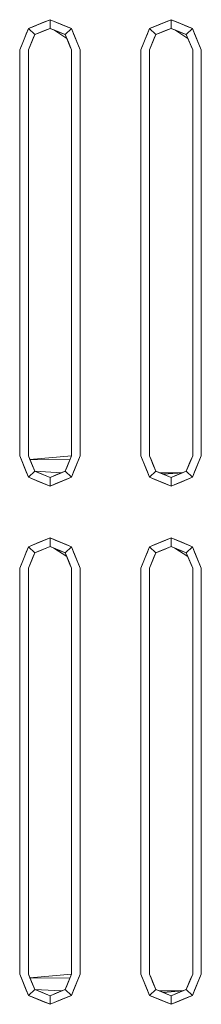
# Model space of a CAD drawing. Header units: millimetres. Extents: x 2 to 902, y -447 to 199.
# Tile 711 of 1056: x 20.485 to 20.695, y 171.818 to 172.958. Entities that reach past the tile are written whole.
import ezdxf

# ---------------------------------------------------------------- set-up
doc = ezdxf.new("R2010")
doc.units = ezdxf.units.MM
doc.header["$MEASUREMENT"] = 0
doc.layers.add('IFC-Elemento construtivo genérico-Contorno', color=253, linetype='Continuous', lineweight=5)

msp = doc.modelspace()

# ---------------------------------------------------------------- linework, layer by layer
at = {"layer": 'IFC-Elemento construtivo genérico-Contorno', "color": 7, "lineweight": 5}
for p, q in [((20.4952, 172.948), (20.52, 172.9582)), ((20.4952, 172.948), (20.5138, 172.9556)), ((20.4952, 172.948), (20.5014, 172.9505)), ((20.4952, 172.948), (20.5014, 172.9505)), ((20.5014, 172.9505), (20.5076, 172.9531)), ((20.5014, 172.9505), (20.5076, 172.9531)), ((20.5076, 172.9531), (20.52, 172.9582)), ((20.5076, 172.9531), (20.5138, 172.9556)), ((20.5138, 172.9556), (20.52, 172.9582)), ((20.5138, 172.9556), (20.52, 172.9582)), ((20.52, 172.9482), (20.52, 172.9582)), ((20.52, 172.9582), (20.5261, 172.9556)), ((20.52, 172.9482), (20.52, 172.9582)), ((20.52, 172.9582), (20.5447, 172.948)), ((20.52, 172.9582), (20.5323, 172.9531)), ((20.52, 172.9582), (20.5261, 172.9556)), ((20.5261, 172.9556), (20.5323, 172.9531)), ((20.5261, 172.9556), (20.5447, 172.948)), ((20.5323, 172.9531), (20.5385, 172.9505)), ((20.5323, 172.9531), (20.5447, 172.948)), ((20.5385, 172.9505), (20.5447, 172.948)), ((20.6352, 172.948), (20.66, 172.9582)), ((20.6352, 172.948), (20.6538, 172.9556)), ((20.6352, 172.948), (20.6414, 172.9505)), ((20.6352, 172.948), (20.6414, 172.9505)), ((20.6414, 172.9505), (20.6476, 172.9531)), ((20.6414, 172.9505), (20.6476, 172.9531)), ((20.6476, 172.9531), (20.66, 172.9582)), ((20.6476, 172.9531), (20.6538, 172.9556)), ((20.6538, 172.9556), (20.66, 172.9582)), ((20.6538, 172.9556), (20.66, 172.9582)), ((20.66, 172.9482), (20.66, 172.9582)), ((20.66, 172.9582), (20.6661, 172.9556)), ((20.66, 172.9482), (20.66, 172.9582)), ((20.66, 172.9582), (20.6847, 172.948)), ((20.66, 172.9582), (20.6723, 172.9531)), ((20.66, 172.9582), (20.6661, 172.9556)), ((20.6661, 172.9556), (20.6723, 172.9531)), ((20.6661, 172.9556), (20.6847, 172.948)), ((20.6723, 172.9531), (20.6785, 172.9505)), ((20.6723, 172.9531), (20.6847, 172.948)), ((20.6785, 172.9505), (20.6847, 172.948)), ((20.485, 172.9232), (20.4952, 172.948)), ((20.4901, 172.9356), (20.4952, 172.948)), ((20.4901, 172.9356), (20.4926, 172.9418)), ((20.4926, 172.9418), (20.4952, 172.948)), ((20.4952, 172.948), (20.5023, 172.9409)), ((20.4952, 172.948), (20.5023, 172.9409)), ((20.4988, 172.9326), (20.5023, 172.9409)), ((20.5006, 172.9367), (20.5023, 172.9409)), ((20.5023, 172.9409), (20.52, 172.9482)), ((20.5023, 172.9409), (20.52, 172.9482)), ((20.5023, 172.9409), (20.5155, 172.9464)), ((20.5023, 172.9409), (20.5111, 172.9445)), ((20.5023, 172.9409), (20.5067, 172.9427)), ((20.5023, 172.9409), (20.5067, 172.9427)), ((20.5067, 172.9427), (20.52, 172.9482)), ((20.5067, 172.9427), (20.5111, 172.9445)), ((20.5111, 172.9445), (20.52, 172.9482)), ((20.5111, 172.9445), (20.5155, 172.9464)), ((20.5155, 172.9464), (20.52, 172.9482)), ((20.5155, 172.9464), (20.52, 172.9482)), ((20.52, 172.9482), (20.5288, 172.9445)), ((20.52, 172.9482), (20.5244, 172.9464)), ((20.52, 172.9482), (20.5376, 172.9409)), ((20.52, 172.9482), (20.5288, 172.9445)), ((20.52, 172.9482), (20.5244, 172.9464)), ((20.52, 172.9482), (20.5332, 172.9427)), ((20.5244, 172.9464), (20.5395, 172.9365)), ((20.5244, 172.9464), (20.5288, 172.9445)), ((20.5244, 172.9464), (20.5376, 172.9409)), ((20.5288, 172.9445), (20.5376, 172.9409)), ((20.5288, 172.9445), (20.5332, 172.9427)), ((20.5288, 172.9445), (20.5376, 172.9409)), ((20.5332, 172.9427), (20.5376, 172.9409)), ((20.5332, 172.9427), (20.5376, 172.9409)), ((20.5376, 172.9409), (20.5447, 172.948)), ((20.5376, 172.9409), (20.5447, 172.948)), ((20.5376, 172.9409), (20.5395, 172.9365)), ((20.5376, 172.9409), (20.5413, 172.932)), ((20.5376, 172.9409), (20.545, 172.9232)), ((20.5376, 172.9409), (20.5413, 172.932)), ((20.5376, 172.9409), (20.5395, 172.9365)), ((20.5376, 172.9409), (20.5431, 172.9276)), ((20.5447, 172.948), (20.5473, 172.9418)), ((20.5447, 172.948), (20.5498, 172.9356)), ((20.5447, 172.948), (20.5473, 172.9418)), ((20.5473, 172.9418), (20.5498, 172.9356)), ((20.5473, 172.9418), (20.5498, 172.9356)), ((20.5473, 172.9418), (20.555, 172.9232)), ((20.625, 172.9232), (20.6352, 172.948)), ((20.6301, 172.9356), (20.6352, 172.948)), ((20.6301, 172.9356), (20.6326, 172.9418)), ((20.6326, 172.9418), (20.6352, 172.948)), ((20.6352, 172.948), (20.6423, 172.9409)), ((20.6352, 172.948), (20.6423, 172.9409)), ((20.6388, 172.9326), (20.6423, 172.9409)), ((20.6406, 172.9367), (20.6423, 172.9409)), ((20.6423, 172.9409), (20.66, 172.9482)), ((20.6423, 172.9409), (20.66, 172.9482)), ((20.6423, 172.9409), (20.6555, 172.9464)), ((20.6423, 172.9409), (20.6511, 172.9445)), ((20.6423, 172.9409), (20.6467, 172.9427)), ((20.6423, 172.9409), (20.6467, 172.9427)), ((20.6467, 172.9427), (20.66, 172.9482)), ((20.6467, 172.9427), (20.6511, 172.9445)), ((20.6511, 172.9445), (20.66, 172.9482)), ((20.6511, 172.9445), (20.6555, 172.9464)), ((20.6555, 172.9464), (20.66, 172.9482)), ((20.6555, 172.9464), (20.66, 172.9482)), ((20.66, 172.9482), (20.6644, 172.9464)), ((20.66, 172.9482), (20.6776, 172.9409)), ((20.66, 172.9482), (20.6688, 172.9445)), ((20.66, 172.9482), (20.6644, 172.9464)), ((20.66, 172.9482), (20.6732, 172.9427)), ((20.6644, 172.9464), (20.6795, 172.9365)), ((20.6644, 172.9464), (20.6732, 172.9427)), ((20.6644, 172.9464), (20.6688, 172.9445)), ((20.6644, 172.9464), (20.6776, 172.9409)), ((20.6688, 172.9445), (20.6732, 172.9427)), ((20.6688, 172.9445), (20.6776, 172.9409)), ((20.6732, 172.9427), (20.6776, 172.9409)), ((20.6732, 172.9427), (20.6776, 172.9409)), ((20.6776, 172.9409), (20.6847, 172.948)), ((20.6776, 172.9409), (20.6847, 172.948)), ((20.6776, 172.9409), (20.6795, 172.9365)), ((20.6776, 172.9409), (20.6813, 172.932)), ((20.6776, 172.9409), (20.685, 172.9232)), ((20.6776, 172.9409), (20.6813, 172.932)), ((20.6776, 172.9409), (20.6795, 172.9365)), ((20.6776, 172.9409), (20.6831, 172.9276)), ((20.6847, 172.948), (20.6873, 172.9418)), ((20.6847, 172.948), (20.6898, 172.9356)), ((20.6847, 172.948), (20.6873, 172.9418)), ((20.6873, 172.9418), (20.6898, 172.9356)), ((20.6873, 172.9418), (20.695, 172.9232)), ((20.6873, 172.9418), (20.6922, 172.9298)), ((20.6873, 172.9418), (20.6898, 172.9356)), ((20.6873, 172.9418), (20.695, 172.9232)), ((20.485, 172.9232), (20.4901, 172.9356)), ((20.485, 172.9232), (20.4877, 172.9298)), ((20.485, 172.9232), (20.4877, 172.9298)), ((20.4877, 172.9298), (20.4901, 172.9356)), ((20.4877, 172.9298), (20.4901, 172.9356)), ((20.495, 172.9232), (20.5006, 172.9367)), ((20.495, 172.9232), (20.4988, 172.9326)), ((20.495, 172.9232), (20.4988, 172.9326)), ((20.495, 172.9232), (20.4969, 172.9279)), ((20.495, 172.9232), (20.4969, 172.9279)), ((20.4969, 172.9279), (20.5006, 172.9367)), ((20.4969, 172.9279), (20.5006, 172.9367)), ((20.4988, 172.9326), (20.5006, 172.9367)), ((20.5395, 172.9365), (20.5431, 172.9276)), ((20.5395, 172.9365), (20.545, 172.9232)), ((20.5413, 172.932), (20.545, 172.9232)), ((20.5413, 172.932), (20.545, 172.9232)), ((20.5431, 172.9276), (20.545, 172.9232)), ((20.5431, 172.9276), (20.545, 172.9232)), ((20.5498, 172.9356), (20.5522, 172.9298)), ((20.5498, 172.9356), (20.555, 172.9232)), ((20.5498, 172.9356), (20.5522, 172.9298)), ((20.5522, 172.9298), (20.555, 172.9232)), ((20.5522, 172.9298), (20.555, 172.9232)), ((20.625, 172.9232), (20.6277, 172.9298)), ((20.625, 172.9232), (20.6277, 172.9298)), ((20.6277, 172.9298), (20.6301, 172.9356)), ((20.6277, 172.9298), (20.6301, 172.9356)), ((20.635, 172.9232), (20.6406, 172.9367)), ((20.635, 172.9232), (20.6388, 172.9326)), ((20.635, 172.9232), (20.6388, 172.9326)), ((20.635, 172.9232), (20.6369, 172.9279)), ((20.635, 172.9232), (20.6369, 172.9279)), ((20.6369, 172.9279), (20.6406, 172.9367)), ((20.6369, 172.9279), (20.6388, 172.9326)), ((20.6388, 172.9326), (20.6406, 172.9367)), ((20.6795, 172.9365), (20.6831, 172.9276)), ((20.6795, 172.9365), (20.685, 172.9232)), ((20.6813, 172.932), (20.685, 172.9232)), ((20.6813, 172.932), (20.685, 172.9232)), ((20.6831, 172.9276), (20.685, 172.9232)), ((20.6831, 172.9276), (20.685, 172.9232)), ((20.6898, 172.9356), (20.6922, 172.9298)), ((20.6898, 172.9356), (20.695, 172.9232)), ((20.6898, 172.9356), (20.6922, 172.9298)), ((20.6922, 172.9298), (20.695, 172.9232)), ((20.6922, 172.9298), (20.695, 172.9232)), ((20.485, 172.4532), (20.485, 172.9232)), ((20.485, 172.4532), (20.485, 172.9232)), ((20.495, 172.4532), (20.495, 172.9232)), ((20.495, 172.4532), (20.495, 172.9232)), ((20.545, 172.4532), (20.545, 172.9232)), ((20.545, 172.4532), (20.545, 172.9232)), ((20.555, 172.4532), (20.555, 172.9232)), ((20.555, 172.4532), (20.555, 172.9232)), ((20.625, 172.4532), (20.625, 172.9232)), ((20.625, 172.4532), (20.625, 172.9232)), ((20.635, 172.4532), (20.635, 172.9232)), ((20.635, 172.4532), (20.635, 172.9232)), ((20.685, 172.4532), (20.685, 172.9232)), ((20.685, 172.4532), (20.685, 172.9232)), ((20.695, 172.4532), (20.695, 172.9232)), ((20.695, 172.4532), (20.695, 172.9232)), ((20.485, 172.4532), (20.4877, 172.4466)), ((20.485, 172.4532), (20.4877, 172.4466)), ((20.485, 172.4532), (20.4926, 172.4347)), ((20.485, 172.4532), (20.4952, 172.4285)), ((20.495, 172.4532), (20.4968, 172.4488)), ((20.495, 172.4532), (20.5023, 172.4355)), ((20.495, 172.4532), (20.5005, 172.44)), ((20.495, 172.4532), (20.4968, 172.4488)), ((20.4968, 172.4488), (20.545, 172.4532)), ((20.4968, 172.4488), (20.4986, 172.4444)), ((20.4968, 172.4488), (20.5005, 172.44)), ((20.4968, 172.4488), (20.543, 172.4485)), ((20.4968, 172.4488), (20.5023, 172.4355)), ((20.5376, 172.4355), (20.545, 172.4532)), ((20.5394, 172.4397), (20.545, 172.4532)), ((20.5394, 172.4397), (20.543, 172.4485)), ((20.5394, 172.4397), (20.543, 172.4485)), ((20.5411, 172.4438), (20.545, 172.4532)), ((20.5411, 172.4438), (20.543, 172.4485)), ((20.543, 172.4485), (20.545, 172.4532)), ((20.543, 172.4485), (20.545, 172.4532)), ((20.5447, 172.4285), (20.555, 172.4532)), ((20.5473, 172.4347), (20.555, 172.4532)), ((20.5522, 172.4466), (20.555, 172.4532)), ((20.5522, 172.4466), (20.555, 172.4532)), ((20.625, 172.4532), (20.6277, 172.4466)), ((20.625, 172.4532), (20.6277, 172.4466)), ((20.625, 172.4532), (20.6326, 172.4347)), ((20.625, 172.4532), (20.6352, 172.4285)), ((20.635, 172.4532), (20.6368, 172.4488)), ((20.635, 172.4532), (20.6423, 172.4355)), ((20.635, 172.4532), (20.6405, 172.44)), ((20.635, 172.4532), (20.6368, 172.4488)), ((20.6368, 172.4488), (20.6386, 172.4444)), ((20.6368, 172.4488), (20.6405, 172.44)), ((20.6368, 172.4488), (20.6423, 172.4355)), ((20.6776, 172.4355), (20.685, 172.4532)), ((20.6794, 172.4397), (20.685, 172.4532)), ((20.6794, 172.4397), (20.683, 172.4485)), ((20.6811, 172.4438), (20.685, 172.4532)), ((20.6811, 172.4438), (20.683, 172.4485)), ((20.683, 172.4485), (20.685, 172.4532)), ((20.683, 172.4485), (20.685, 172.4532)), ((20.6847, 172.4285), (20.695, 172.4532)), ((20.6873, 172.4347), (20.695, 172.4532)), ((20.6922, 172.4466), (20.695, 172.4532)), ((20.6922, 172.4466), (20.695, 172.4532)), ((20.4877, 172.4466), (20.4901, 172.4408)), ((20.4877, 172.4466), (20.4901, 172.4408)), ((20.4901, 172.4408), (20.4926, 172.4347)), ((20.4986, 172.4444), (20.5023, 172.4355)), ((20.5005, 172.44), (20.5023, 172.4355)), ((20.5005, 172.44), (20.5023, 172.4355)), ((20.5376, 172.4355), (20.5394, 172.4397)), ((20.5376, 172.4355), (20.5394, 172.4397)), ((20.5394, 172.4397), (20.5411, 172.4438)), ((20.5394, 172.4397), (20.5411, 172.4438)), ((20.5447, 172.4285), (20.5522, 172.4466)), ((20.5473, 172.4347), (20.5498, 172.4408)), ((20.5498, 172.4408), (20.5522, 172.4466)), ((20.6277, 172.4466), (20.6301, 172.4408)), ((20.6277, 172.4466), (20.6301, 172.4408)), ((20.6301, 172.4408), (20.6326, 172.4347)), ((20.6386, 172.4444), (20.6423, 172.4355)), ((20.6405, 172.44), (20.6423, 172.4355)), ((20.6405, 172.44), (20.6423, 172.4355)), ((20.6776, 172.4355), (20.6811, 172.4438)), ((20.6776, 172.4355), (20.6794, 172.4397)), ((20.6776, 172.4355), (20.6794, 172.4397)), ((20.6794, 172.4397), (20.6811, 172.4438)), ((20.6794, 172.4397), (20.6811, 172.4438)), ((20.6847, 172.4285), (20.6922, 172.4466)), ((20.6873, 172.4347), (20.6898, 172.4408)), ((20.6898, 172.4408), (20.6922, 172.4466)), ((20.4926, 172.4347), (20.4952, 172.4285)), ((20.4926, 172.4347), (20.4952, 172.4285)), ((20.4952, 172.4285), (20.5023, 172.4355)), ((20.4952, 172.4285), (20.5023, 172.4355)), ((20.4952, 172.4285), (20.5014, 172.4259)), ((20.4952, 172.4285), (20.52, 172.4182)), ((20.4952, 172.4285), (20.5076, 172.4233)), ((20.4952, 172.4285), (20.5014, 172.4259)), ((20.4952, 172.4285), (20.5138, 172.4208)), ((20.5014, 172.4259), (20.5076, 172.4233)), ((20.5014, 172.4259), (20.52, 172.4182)), ((20.5023, 172.4355), (20.5111, 172.4319)), ((20.5023, 172.4355), (20.5332, 172.4337)), ((20.5023, 172.4355), (20.52, 172.4282)), ((20.5023, 172.4355), (20.5155, 172.43)), ((20.5023, 172.4355), (20.5067, 172.4337)), ((20.5067, 172.4337), (20.52, 172.4282)), ((20.5111, 172.4319), (20.52, 172.4282)), ((20.5155, 172.43), (20.52, 172.4282)), ((20.52, 172.4282), (20.5376, 172.4355)), ((20.52, 172.4282), (20.5332, 172.4337)), ((20.52, 172.4282), (20.5288, 172.4319)), ((20.52, 172.4282), (20.5244, 172.43)), ((20.52, 172.4182), (20.5447, 172.4285)), ((20.52, 172.4182), (20.52, 172.4282)), ((20.52, 172.4182), (20.52, 172.4282)), ((20.52, 172.4182), (20.5385, 172.4259)), ((20.5244, 172.43), (20.5376, 172.4355)), ((20.5261, 172.4208), (20.5447, 172.4285)), ((20.5288, 172.4319), (20.5376, 172.4355)), ((20.5323, 172.4233), (20.5447, 172.4285)), ((20.5323, 172.4233), (20.5385, 172.4259)), ((20.5332, 172.4337), (20.5376, 172.4355)), ((20.5332, 172.4337), (20.5376, 172.4355)), ((20.5376, 172.4355), (20.5447, 172.4285)), ((20.5376, 172.4355), (20.5447, 172.4285)), ((20.5385, 172.4259), (20.5447, 172.4285)), ((20.5385, 172.4259), (20.5447, 172.4285)), ((20.5447, 172.4285), (20.5473, 172.4347)), ((20.5447, 172.4285), (20.5473, 172.4347)), ((20.6326, 172.4347), (20.6352, 172.4285)), ((20.6326, 172.4347), (20.6352, 172.4285)), ((20.6352, 172.4285), (20.6423, 172.4355)), ((20.6352, 172.4285), (20.6423, 172.4355)), ((20.6352, 172.4285), (20.6414, 172.4259)), ((20.6352, 172.4285), (20.66, 172.4182)), ((20.6352, 172.4285), (20.6476, 172.4233)), ((20.6352, 172.4285), (20.6414, 172.4259)), ((20.6352, 172.4285), (20.6538, 172.4208)), ((20.6414, 172.4259), (20.6476, 172.4233)), ((20.6414, 172.4259), (20.66, 172.4182)), ((20.6423, 172.4355), (20.6511, 172.4319)), ((20.6423, 172.4355), (20.6467, 172.4337)), ((20.6423, 172.4355), (20.66, 172.4282)), ((20.6423, 172.4355), (20.6555, 172.43)), ((20.6423, 172.4355), (20.6467, 172.4337)), ((20.6467, 172.4337), (20.6732, 172.4337)), ((20.6467, 172.4337), (20.66, 172.4282)), ((20.6511, 172.4319), (20.6732, 172.4337)), ((20.6511, 172.4319), (20.66, 172.4282)), ((20.6511, 172.4319), (20.6555, 172.43)), ((20.6555, 172.43), (20.66, 172.4282)), ((20.6555, 172.43), (20.66, 172.4282)), ((20.66, 172.4282), (20.6776, 172.4355)), ((20.66, 172.4282), (20.6732, 172.4337)), ((20.66, 172.4282), (20.6688, 172.4319)), ((20.66, 172.4282), (20.6644, 172.43)), ((20.66, 172.4282), (20.6644, 172.43)), ((20.66, 172.4182), (20.6847, 172.4285)), ((20.66, 172.4182), (20.66, 172.4282)), ((20.66, 172.4182), (20.66, 172.4282)), ((20.66, 172.4182), (20.6785, 172.4259)), ((20.6644, 172.43), (20.6776, 172.4355)), ((20.6644, 172.43), (20.6688, 172.4319)), ((20.6661, 172.4208), (20.6847, 172.4285)), ((20.6688, 172.4319), (20.6776, 172.4355)), ((20.6688, 172.4319), (20.6732, 172.4337)), ((20.6723, 172.4233), (20.6847, 172.4285)), ((20.6723, 172.4233), (20.6785, 172.4259)), ((20.6732, 172.4337), (20.6776, 172.4355)), ((20.6732, 172.4337), (20.6776, 172.4355)), ((20.6776, 172.4355), (20.6847, 172.4285)), ((20.6776, 172.4355), (20.6847, 172.4285)), ((20.6785, 172.4259), (20.6847, 172.4285)), ((20.6785, 172.4259), (20.6847, 172.4285)), ((20.6847, 172.4285), (20.6873, 172.4347)), ((20.6847, 172.4285), (20.6873, 172.4347)), ((20.5076, 172.4233), (20.5138, 172.4208)), ((20.5076, 172.4233), (20.52, 172.4182)), ((20.5138, 172.4208), (20.52, 172.4182)), ((20.5138, 172.4208), (20.52, 172.4182)), ((20.52, 172.4182), (20.5323, 172.4233)), ((20.52, 172.4182), (20.5261, 172.4208)), ((20.52, 172.4182), (20.5261, 172.4208)), ((20.5261, 172.4208), (20.5323, 172.4233)), ((20.6476, 172.4233), (20.6538, 172.4208)), ((20.6476, 172.4233), (20.66, 172.4182)), ((20.6538, 172.4208), (20.66, 172.4182)), ((20.6538, 172.4208), (20.66, 172.4182)), ((20.66, 172.4182), (20.6723, 172.4233)), ((20.66, 172.4182), (20.6661, 172.4208)), ((20.66, 172.4182), (20.6661, 172.4208)), ((20.6661, 172.4208), (20.6723, 172.4233)), ((20.4952, 172.348), (20.52, 172.3582)), ((20.5076, 172.3531), (20.52, 172.3582)), ((20.5138, 172.3556), (20.52, 172.3582)), ((20.5138, 172.3556), (20.52, 172.3582)), ((20.52, 172.3482), (20.52, 172.3582)), ((20.52, 172.3582), (20.5261, 172.3556)), ((20.52, 172.3482), (20.52, 172.3582)), ((20.52, 172.3582), (20.5447, 172.348)), ((20.52, 172.3582), (20.5323, 172.3531)), ((20.52, 172.3582), (20.5261, 172.3556)), ((20.6352, 172.348), (20.66, 172.3582)), ((20.6476, 172.3531), (20.66, 172.3582)), ((20.6538, 172.3556), (20.66, 172.3582)), ((20.6538, 172.3556), (20.66, 172.3582)), ((20.66, 172.3482), (20.66, 172.3582)), ((20.66, 172.3582), (20.6661, 172.3556)), ((20.66, 172.3482), (20.66, 172.3582)), ((20.66, 172.3582), (20.6847, 172.348)), ((20.66, 172.3582), (20.6723, 172.3531)), ((20.66, 172.3582), (20.6661, 172.3556)), ((20.485, 172.3232), (20.4952, 172.348)), ((20.4901, 172.3356), (20.4952, 172.348)), ((20.4926, 172.3418), (20.4952, 172.348)), ((20.4952, 172.348), (20.5138, 172.3556)), ((20.4952, 172.348), (20.5014, 172.3505)), ((20.4952, 172.348), (20.5014, 172.3505)), ((20.4952, 172.348), (20.5023, 172.3409)), ((20.4952, 172.348), (20.5023, 172.3409)), ((20.5014, 172.3505), (20.5076, 172.3531)), ((20.5014, 172.3505), (20.5076, 172.3531)), ((20.5023, 172.3409), (20.52, 172.3482)), ((20.5023, 172.3409), (20.52, 172.3482)), ((20.5023, 172.3409), (20.5155, 172.3464)), ((20.5067, 172.3427), (20.52, 172.3482)), ((20.5076, 172.3531), (20.5138, 172.3556)), ((20.5111, 172.3445), (20.52, 172.3482)), ((20.5111, 172.3445), (20.5155, 172.3464)), ((20.5155, 172.3464), (20.52, 172.3482)), ((20.5155, 172.3464), (20.52, 172.3482)), ((20.52, 172.3482), (20.5288, 172.3445)), ((20.52, 172.3482), (20.5244, 172.3464)), ((20.52, 172.3482), (20.5376, 172.3409)), ((20.52, 172.3482), (20.5288, 172.3445)), ((20.52, 172.3482), (20.5244, 172.3464)), ((20.52, 172.3482), (20.5332, 172.3427)), ((20.5244, 172.3464), (20.5395, 172.3365)), ((20.5244, 172.3464), (20.5288, 172.3445)), ((20.5244, 172.3464), (20.5376, 172.3409)), ((20.5261, 172.3556), (20.5323, 172.3531)), ((20.5261, 172.3556), (20.5447, 172.348)), ((20.5323, 172.3531), (20.5385, 172.3505)), ((20.5323, 172.3531), (20.5447, 172.348)), ((20.5376, 172.3409), (20.5447, 172.348)), ((20.5376, 172.3409), (20.5447, 172.348)), ((20.5385, 172.3505), (20.5447, 172.348)), ((20.5447, 172.348), (20.5473, 172.3418)), ((20.5447, 172.348), (20.5498, 172.3356)), ((20.5447, 172.348), (20.5473, 172.3418)), ((20.625, 172.3232), (20.6352, 172.348)), ((20.6301, 172.3356), (20.6352, 172.348)), ((20.6326, 172.3418), (20.6352, 172.348)), ((20.6352, 172.348), (20.6538, 172.3556)), ((20.6352, 172.348), (20.6414, 172.3505)), ((20.6352, 172.348), (20.6414, 172.3505)), ((20.6352, 172.348), (20.6423, 172.3409)), ((20.6352, 172.348), (20.6423, 172.3409)), ((20.6414, 172.3505), (20.6476, 172.3531)), ((20.6414, 172.3505), (20.6476, 172.3531)), ((20.6423, 172.3409), (20.66, 172.3482)), ((20.6423, 172.3409), (20.66, 172.3482)), ((20.6423, 172.3409), (20.6555, 172.3464)), ((20.6467, 172.3427), (20.66, 172.3482)), ((20.6476, 172.3531), (20.6538, 172.3556)), ((20.6511, 172.3445), (20.66, 172.3482)), ((20.6511, 172.3445), (20.6555, 172.3464)), ((20.6555, 172.3464), (20.66, 172.3482)), ((20.6555, 172.3464), (20.66, 172.3482)), ((20.66, 172.3482), (20.6644, 172.3464)), ((20.66, 172.3482), (20.6776, 172.3409)), ((20.66, 172.3482), (20.6688, 172.3445)), ((20.66, 172.3482), (20.6644, 172.3464)), ((20.66, 172.3482), (20.6732, 172.3427)), ((20.6644, 172.3464), (20.6795, 172.3365)), ((20.6644, 172.3464), (20.6732, 172.3427)), ((20.6644, 172.3464), (20.6688, 172.3445)), ((20.6644, 172.3464), (20.6776, 172.3409)), ((20.6661, 172.3556), (20.6723, 172.3531)), ((20.6661, 172.3556), (20.6847, 172.348)), ((20.6723, 172.3531), (20.6785, 172.3505)), ((20.6723, 172.3531), (20.6847, 172.348)), ((20.6776, 172.3409), (20.6847, 172.348)), ((20.6776, 172.3409), (20.6847, 172.348)), ((20.6785, 172.3505), (20.6847, 172.348)), ((20.6847, 172.348), (20.6873, 172.3418)), ((20.6847, 172.348), (20.6898, 172.3356)), ((20.6847, 172.348), (20.6873, 172.3418)), ((20.485, 172.3232), (20.4901, 172.3356)), ((20.4877, 172.3298), (20.4901, 172.3356)), ((20.4877, 172.3298), (20.4901, 172.3356)), ((20.4901, 172.3356), (20.4926, 172.3418)), ((20.495, 172.3232), (20.5006, 172.3367)), ((20.4969, 172.3279), (20.5006, 172.3367)), ((20.4969, 172.3279), (20.5006, 172.3367)), ((20.4988, 172.3326), (20.5023, 172.3409)), ((20.4988, 172.3326), (20.5006, 172.3367)), ((20.5006, 172.3367), (20.5023, 172.3409)), ((20.5023, 172.3409), (20.5111, 172.3445)), ((20.5023, 172.3409), (20.5067, 172.3427)), ((20.5023, 172.3409), (20.5067, 172.3427)), ((20.5067, 172.3427), (20.5111, 172.3445)), ((20.5288, 172.3445), (20.5376, 172.3409)), ((20.5288, 172.3445), (20.5332, 172.3427)), ((20.5288, 172.3445), (20.5376, 172.3409)), ((20.5332, 172.3427), (20.5376, 172.3409)), ((20.5332, 172.3427), (20.5376, 172.3409)), ((20.5376, 172.3409), (20.5395, 172.3365)), ((20.5376, 172.3409), (20.5413, 172.332)), ((20.5376, 172.3409), (20.545, 172.3232)), ((20.5376, 172.3409), (20.5413, 172.332)), ((20.5376, 172.3409), (20.5395, 172.3365)), ((20.5376, 172.3409), (20.5431, 172.3276)), ((20.5395, 172.3365), (20.5431, 172.3276)), ((20.5395, 172.3365), (20.545, 172.3232)), ((20.5473, 172.3418), (20.5498, 172.3356)), ((20.5473, 172.3418), (20.5498, 172.3356)), ((20.5473, 172.3418), (20.555, 172.3232)), ((20.5498, 172.3356), (20.5522, 172.3298)), ((20.5498, 172.3356), (20.555, 172.3232)), ((20.5498, 172.3356), (20.5522, 172.3298)), ((20.6277, 172.3298), (20.6301, 172.3356)), ((20.6277, 172.3298), (20.6301, 172.3356)), ((20.6301, 172.3356), (20.6326, 172.3418)), ((20.635, 172.3232), (20.6406, 172.3367)), ((20.6369, 172.3279), (20.6406, 172.3367)), ((20.6388, 172.3326), (20.6423, 172.3409)), ((20.6388, 172.3326), (20.6406, 172.3367)), ((20.6406, 172.3367), (20.6423, 172.3409)), ((20.6423, 172.3409), (20.6511, 172.3445)), ((20.6423, 172.3409), (20.6467, 172.3427)), ((20.6423, 172.3409), (20.6467, 172.3427)), ((20.6467, 172.3427), (20.6511, 172.3445)), ((20.6688, 172.3445), (20.6732, 172.3427)), ((20.6688, 172.3445), (20.6776, 172.3409)), ((20.6732, 172.3427), (20.6776, 172.3409)), ((20.6732, 172.3427), (20.6776, 172.3409)), ((20.6776, 172.3409), (20.6795, 172.3365)), ((20.6776, 172.3409), (20.6813, 172.332)), ((20.6776, 172.3409), (20.685, 172.3232)), ((20.6776, 172.3409), (20.6813, 172.332)), ((20.6776, 172.3409), (20.6795, 172.3365)), ((20.6776, 172.3409), (20.6831, 172.3276)), ((20.6795, 172.3365), (20.6831, 172.3276)), ((20.6795, 172.3365), (20.685, 172.3232)), ((20.6873, 172.3418), (20.6898, 172.3356)), ((20.6873, 172.3418), (20.695, 172.3232)), ((20.6873, 172.3418), (20.6922, 172.3298)), ((20.6873, 172.3418), (20.6898, 172.3356)), ((20.6873, 172.3418), (20.695, 172.3232)), ((20.6898, 172.3356), (20.6922, 172.3298)), ((20.6898, 172.3356), (20.695, 172.3232)), ((20.6898, 172.3356), (20.6922, 172.3298)), ((20.485, 172.3232), (20.4877, 172.3298)), ((20.485, 172.3232), (20.4877, 172.3298)), ((20.485, 171.8532), (20.485, 172.3232)), ((20.485, 171.8532), (20.485, 172.3232)), ((20.495, 172.3232), (20.4988, 172.3326)), ((20.495, 172.3232), (20.4988, 172.3326)), ((20.495, 172.3232), (20.4969, 172.3279)), ((20.495, 172.3232), (20.4969, 172.3279)), ((20.495, 171.8532), (20.495, 172.3232)), ((20.495, 171.8532), (20.495, 172.3232)), ((20.5413, 172.332), (20.545, 172.3232)), ((20.5413, 172.332), (20.545, 172.3232)), ((20.5431, 172.3276), (20.545, 172.3232)), ((20.5431, 172.3276), (20.545, 172.3232)), ((20.545, 171.8532), (20.545, 172.3232)), ((20.545, 171.8532), (20.545, 172.3232)), ((20.5522, 172.3298), (20.555, 172.3232)), ((20.5522, 172.3298), (20.555, 172.3232)), ((20.555, 171.8532), (20.555, 172.3232)), ((20.555, 171.8532), (20.555, 172.3232)), ((20.625, 172.3232), (20.6277, 172.3298)), ((20.625, 172.3232), (20.6277, 172.3298)), ((20.625, 171.8532), (20.625, 172.3232)), ((20.625, 171.8532), (20.625, 172.3232)), ((20.635, 172.3232), (20.6388, 172.3326)), ((20.635, 172.3232), (20.6388, 172.3326)), ((20.635, 172.3232), (20.6369, 172.3279)), ((20.635, 172.3232), (20.6369, 172.3279)), ((20.635, 171.8532), (20.635, 172.3232)), ((20.635, 171.8532), (20.635, 172.3232)), ((20.6369, 172.3279), (20.6388, 172.3326)), ((20.6813, 172.332), (20.685, 172.3232)), ((20.6813, 172.332), (20.685, 172.3232)), ((20.6831, 172.3276), (20.685, 172.3232)), ((20.6831, 172.3276), (20.685, 172.3232)), ((20.685, 171.8532), (20.685, 172.3232)), ((20.685, 171.8532), (20.685, 172.3232)), ((20.6922, 172.3298), (20.695, 172.3232)), ((20.6922, 172.3298), (20.695, 172.3232)), ((20.695, 171.8532), (20.695, 172.3232)), ((20.695, 171.8532), (20.695, 172.3232)), ((20.485, 171.8532), (20.4877, 171.8466)), ((20.485, 171.8532), (20.4877, 171.8466)), ((20.485, 171.8532), (20.4926, 171.8347)), ((20.485, 171.8532), (20.4952, 171.8285)), ((20.4877, 171.8466), (20.4901, 171.8408)), ((20.4877, 171.8466), (20.4901, 171.8408)), ((20.495, 171.8532), (20.4968, 171.8488)), ((20.495, 171.8532), (20.5023, 171.8355)), ((20.495, 171.8532), (20.5005, 171.84)), ((20.495, 171.8532), (20.4968, 171.8488)), ((20.4968, 171.8488), (20.545, 171.8532)), ((20.4968, 171.8488), (20.4986, 171.8444)), ((20.4968, 171.8488), (20.5005, 171.84)), ((20.4968, 171.8488), (20.543, 171.8485)), ((20.4968, 171.8488), (20.5023, 171.8355)), ((20.4986, 171.8444), (20.5023, 171.8355)), ((20.5376, 171.8355), (20.545, 171.8532)), ((20.5394, 171.8397), (20.545, 171.8532)), ((20.5394, 171.8397), (20.543, 171.8485)), ((20.5394, 171.8397), (20.543, 171.8485)), ((20.5394, 171.8397), (20.5411, 171.8438)), ((20.5394, 171.8397), (20.5411, 171.8438)), ((20.5411, 171.8438), (20.545, 171.8532)), ((20.5411, 171.8438), (20.543, 171.8485)), ((20.543, 171.8485), (20.545, 171.8532)), ((20.543, 171.8485), (20.545, 171.8532)), ((20.5447, 171.8285), (20.555, 171.8532)), ((20.5447, 171.8285), (20.5522, 171.8466)), ((20.5473, 171.8347), (20.555, 171.8532)), ((20.5498, 171.8408), (20.5522, 171.8466)), ((20.5522, 171.8466), (20.555, 171.8532)), ((20.5522, 171.8466), (20.555, 171.8532)), ((20.625, 171.8532), (20.6277, 171.8466)), ((20.625, 171.8532), (20.6277, 171.8466)), ((20.625, 171.8532), (20.6326, 171.8347)), ((20.625, 171.8532), (20.6352, 171.8285)), ((20.6277, 171.8466), (20.6301, 171.8408)), ((20.6277, 171.8466), (20.6301, 171.8408)), ((20.635, 171.8532), (20.6368, 171.8488)), ((20.635, 171.8532), (20.6423, 171.8355)), ((20.635, 171.8532), (20.6405, 171.84)), ((20.635, 171.8532), (20.6368, 171.8488)), ((20.6368, 171.8488), (20.6386, 171.8444)), ((20.6368, 171.8488), (20.6405, 171.84)), ((20.6368, 171.8488), (20.6423, 171.8355)), ((20.6386, 171.8444), (20.6423, 171.8355)), ((20.6776, 171.8355), (20.685, 171.8532)), ((20.6776, 171.8355), (20.6811, 171.8438)), ((20.6794, 171.8397), (20.685, 171.8532)), ((20.6794, 171.8397), (20.683, 171.8485)), ((20.6794, 171.8397), (20.6811, 171.8438)), ((20.6794, 171.8397), (20.6811, 171.8438)), ((20.6811, 171.8438), (20.685, 171.8532)), ((20.6811, 171.8438), (20.683, 171.8485)), ((20.683, 171.8485), (20.685, 171.8532)), ((20.683, 171.8485), (20.685, 171.8532)), ((20.6847, 171.8285), (20.695, 171.8532)), ((20.6847, 171.8285), (20.6922, 171.8466)), ((20.6873, 171.8347), (20.695, 171.8532)), ((20.6898, 171.8408), (20.6922, 171.8466)), ((20.6922, 171.8466), (20.695, 171.8532)), ((20.6922, 171.8466), (20.695, 171.8532)), ((20.4901, 171.8408), (20.4926, 171.8347)), ((20.4926, 171.8347), (20.4952, 171.8285)), ((20.4926, 171.8347), (20.4952, 171.8285)), ((20.4952, 171.8285), (20.5023, 171.8355)), ((20.4952, 171.8285), (20.5023, 171.8355)), ((20.5005, 171.84), (20.5023, 171.8355)), ((20.5005, 171.84), (20.5023, 171.8355)), ((20.5023, 171.8355), (20.5111, 171.8319)), ((20.5023, 171.8355), (20.5332, 171.8337)), ((20.5023, 171.8355), (20.52, 171.8282)), ((20.5023, 171.8355), (20.5155, 171.83)), ((20.5023, 171.8355), (20.5067, 171.8337)), ((20.5067, 171.8337), (20.52, 171.8282)), ((20.52, 171.8282), (20.5376, 171.8355)), ((20.52, 171.8282), (20.5332, 171.8337)), ((20.5244, 171.83), (20.5376, 171.8355)), ((20.5288, 171.8319), (20.5376, 171.8355)), ((20.5332, 171.8337), (20.5376, 171.8355)), ((20.5332, 171.8337), (20.5376, 171.8355)), ((20.5376, 171.8355), (20.5394, 171.8397)), ((20.5376, 171.8355), (20.5394, 171.8397)), ((20.5376, 171.8355), (20.5447, 171.8285)), ((20.5376, 171.8355), (20.5447, 171.8285)), ((20.5447, 171.8285), (20.5473, 171.8347)), ((20.5447, 171.8285), (20.5473, 171.8347)), ((20.5473, 171.8347), (20.5498, 171.8408)), ((20.6301, 171.8408), (20.6326, 171.8347)), ((20.6326, 171.8347), (20.6352, 171.8285)), ((20.6326, 171.8347), (20.6352, 171.8285)), ((20.6352, 171.8285), (20.6423, 171.8355)), ((20.6352, 171.8285), (20.6423, 171.8355)), ((20.6405, 171.84), (20.6423, 171.8355)), ((20.6405, 171.84), (20.6423, 171.8355)), ((20.6423, 171.8355), (20.6511, 171.8319)), ((20.6423, 171.8355), (20.6467, 171.8337)), ((20.6423, 171.8355), (20.66, 171.8282)), ((20.6423, 171.8355), (20.6555, 171.83)), ((20.6423, 171.8355), (20.6467, 171.8337)), ((20.6467, 171.8337), (20.6732, 171.8337)), ((20.6467, 171.8337), (20.66, 171.8282)), ((20.6511, 171.8319), (20.6732, 171.8337)), ((20.66, 171.8282), (20.6776, 171.8355)), ((20.66, 171.8282), (20.6732, 171.8337)), ((20.6644, 171.83), (20.6776, 171.8355)), ((20.6688, 171.8319), (20.6776, 171.8355)), ((20.6688, 171.8319), (20.6732, 171.8337)), ((20.6732, 171.8337), (20.6776, 171.8355)), ((20.6732, 171.8337), (20.6776, 171.8355)), ((20.6776, 171.8355), (20.6794, 171.8397)), ((20.6776, 171.8355), (20.6794, 171.8397)), ((20.6776, 171.8355), (20.6847, 171.8285)), ((20.6776, 171.8355), (20.6847, 171.8285)), ((20.6847, 171.8285), (20.6873, 171.8347)), ((20.6847, 171.8285), (20.6873, 171.8347)), ((20.6873, 171.8347), (20.6898, 171.8408)), ((20.4952, 171.8285), (20.5014, 171.8259)), ((20.4952, 171.8285), (20.52, 171.8182)), ((20.4952, 171.8285), (20.5076, 171.8233)), ((20.4952, 171.8285), (20.5014, 171.8259)), ((20.4952, 171.8285), (20.5138, 171.8208)), ((20.5014, 171.8259), (20.5076, 171.8233)), ((20.5014, 171.8259), (20.52, 171.8182)), ((20.5076, 171.8233), (20.5138, 171.8208)), ((20.5076, 171.8233), (20.52, 171.8182)), ((20.5111, 171.8319), (20.52, 171.8282)), ((20.5155, 171.83), (20.52, 171.8282)), ((20.52, 171.8282), (20.5288, 171.8319)), ((20.52, 171.8282), (20.5244, 171.83)), ((20.52, 171.8182), (20.5447, 171.8285)), ((20.52, 171.8182), (20.52, 171.8282)), ((20.52, 171.8182), (20.52, 171.8282)), ((20.52, 171.8182), (20.5385, 171.8259)), ((20.52, 171.8182), (20.5323, 171.8233)), ((20.5261, 171.8208), (20.5447, 171.8285)), ((20.5261, 171.8208), (20.5323, 171.8233)), ((20.5323, 171.8233), (20.5447, 171.8285)), ((20.5323, 171.8233), (20.5385, 171.8259)), ((20.5385, 171.8259), (20.5447, 171.8285)), ((20.5385, 171.8259), (20.5447, 171.8285)), ((20.6352, 171.8285), (20.6414, 171.8259)), ((20.6352, 171.8285), (20.66, 171.8182)), ((20.6352, 171.8285), (20.6476, 171.8233)), ((20.6352, 171.8285), (20.6414, 171.8259)), ((20.6352, 171.8285), (20.6538, 171.8208)), ((20.6414, 171.8259), (20.6476, 171.8233)), ((20.6414, 171.8259), (20.66, 171.8182)), ((20.6476, 171.8233), (20.6538, 171.8208)), ((20.6476, 171.8233), (20.66, 171.8182)), ((20.6511, 171.8319), (20.66, 171.8282)), ((20.6511, 171.8319), (20.6555, 171.83)), ((20.6555, 171.83), (20.66, 171.8282)), ((20.6555, 171.83), (20.66, 171.8282)), ((20.66, 171.8282), (20.6688, 171.8319)), ((20.66, 171.8282), (20.6644, 171.83)), ((20.66, 171.8282), (20.6644, 171.83)), ((20.66, 171.8182), (20.6847, 171.8285)), ((20.66, 171.8182), (20.66, 171.8282)), ((20.66, 171.8182), (20.66, 171.8282)), ((20.66, 171.8182), (20.6785, 171.8259)), ((20.66, 171.8182), (20.6723, 171.8233)), ((20.6644, 171.83), (20.6688, 171.8319)), ((20.6661, 171.8208), (20.6847, 171.8285)), ((20.6661, 171.8208), (20.6723, 171.8233)), ((20.6723, 171.8233), (20.6847, 171.8285)), ((20.6723, 171.8233), (20.6785, 171.8259)), ((20.6785, 171.8259), (20.6847, 171.8285)), ((20.6785, 171.8259), (20.6847, 171.8285)), ((20.5138, 171.8208), (20.52, 171.8182)), ((20.5138, 171.8208), (20.52, 171.8182)), ((20.52, 171.8182), (20.5261, 171.8208)), ((20.52, 171.8182), (20.5261, 171.8208)), ((20.6538, 171.8208), (20.66, 171.8182)), ((20.6538, 171.8208), (20.66, 171.8182)), ((20.66, 171.8182), (20.6661, 171.8208)), ((20.66, 171.8182), (20.6661, 171.8208))]:
    msp.add_line(p, q, dxfattribs=at)

doc.saveas('drawing.dxf')
